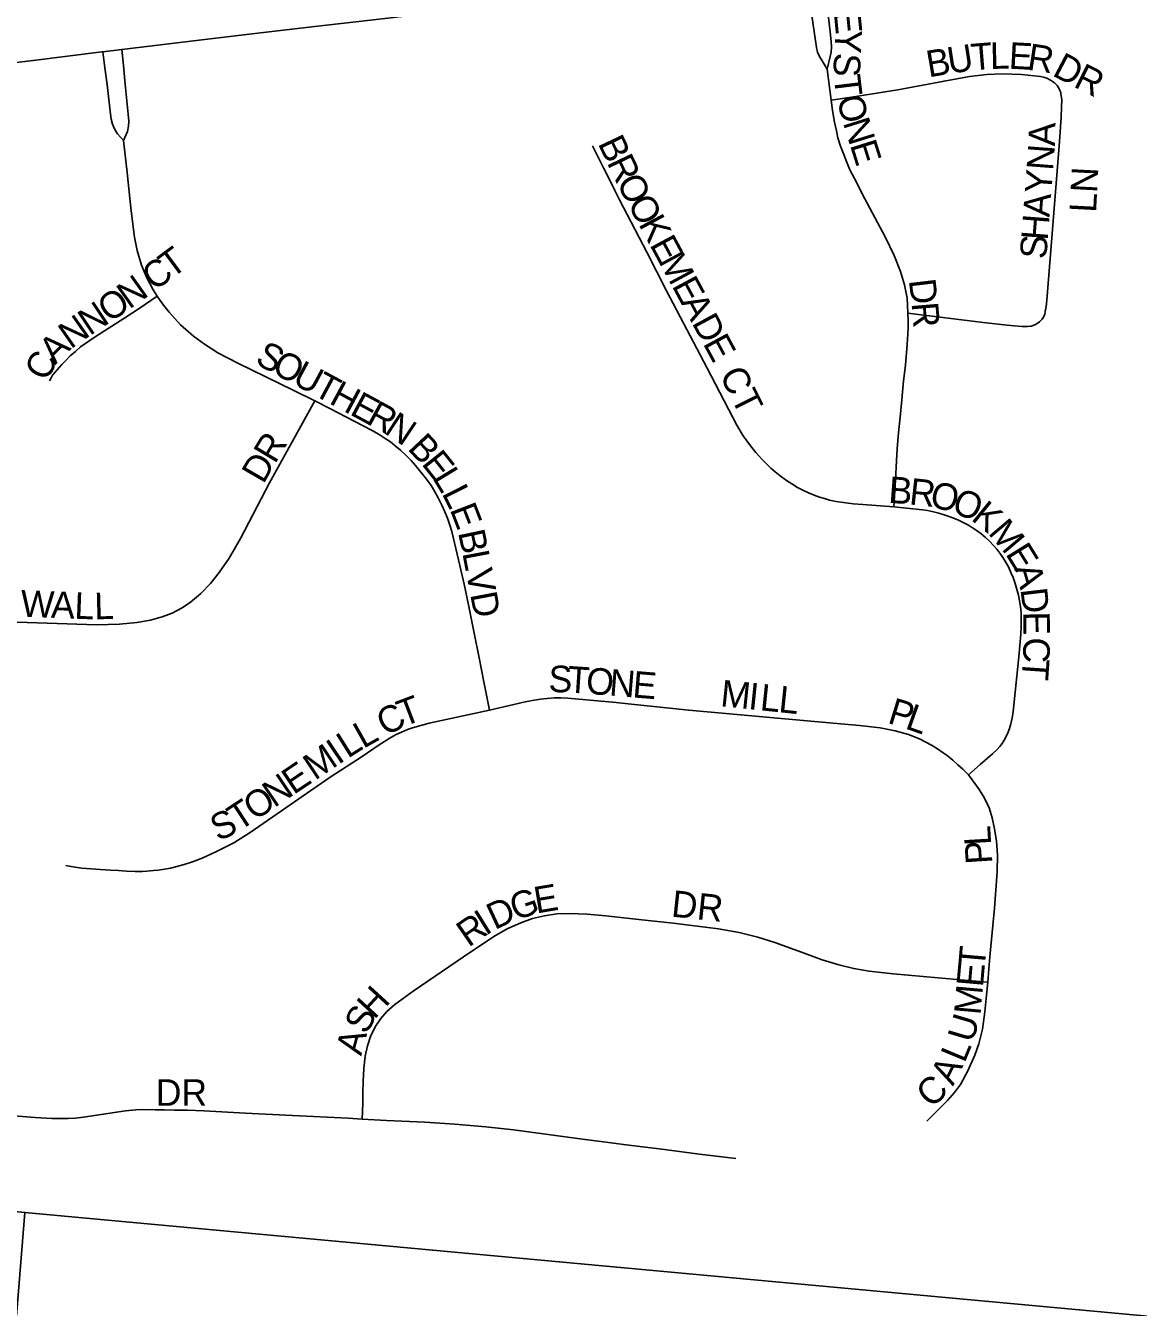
# Model space of a CAD drawing. Extents: x 1410790 to 1770854, y 448063 to 770588.
# Drawn here: x 1533521 to 1535615, y 623939 to 626352 of the extents above; entities that cross this region are included whole.
import ezdxf

# ---------------------------------------------------------------- set-up
doc = ezdxf.new("R2010")
doc.units = 0
for name, color, linetype in [('GM_X_City_Street', 7, 'Continuous'), ('GM_X_City_Street_Text', 7, 'Continuous'), ('GM_X_Section', 7, 'Continuous')]:
    doc.layers.add(name, color=color, linetype=linetype)

msp = doc.modelspace()

# ---------------------------------------------------------------- linework, layer by layer
at = {"layer": 'GM_X_City_Street'}
for points in [[(1533701.9, 626307.1), (1533847.4, 626324.6), (1533973.4, 626339.8), (1534064.8, 626350.3), (1534191.7, 626365), (1534370.8, 626386.1), (1534572.5, 626410.2), (1534852.3, 626445.2), (1534986, 626461.5)], [(1535029.1, 626269.9), (1535019.4, 626285.6), (1535014.3, 626294.1), (1535010.9, 626302.1), (1535008.9, 626311), (1534997.9, 626388.2), (1534994.2, 626411), (1534986, 626461.5)], [(1535029.1, 626269.9), (1535034.7, 626294.1), (1535036.4, 626302.1), (1535037.2, 626312.3), (1535036.8, 626321.2), (1535035.3, 626334.6), (1535029.3, 626389.5), (1535026.5, 626411.6), (1535019.4, 626465.6)], [(1531835.1, 626103.2), (1531898.6, 626107.6), (1532111.8, 626122.9), (1532158.1, 626126.7), (1532203.1, 626131), (1532315.7, 626142.8), (1532528.9, 626168.1), (1532715.4, 626190.9), (1532868.2, 626209.6), (1533011.4, 626226.5), (1533208.5, 626248.7), (1533288.3, 626257.8), (1533401.2, 626270.8), (1533534.9, 626286.4), (1533663.8, 626302.5), (1533665.9, 626302.8)], [(1533665.9, 626302.8), (1533701.9, 626307.1)], [(1533705, 626135.6), (1533693.5, 626148), (1533690.5, 626153), (1533687.6, 626157.9), (1533683.9, 626166.6), (1533681.4, 626176.1), (1533680.4, 626185.3), (1533674, 626241.1), (1533669.9, 626272.6), (1533665.9, 626302.8)], [(1533705, 626135.6), (1533712.1, 626152.6), (1533714.1, 626162.9), (1533714.9, 626172.4), (1533713.7, 626185.3), (1533707.1, 626247.8), (1533704.5, 626276.8), (1533701.9, 626307.1)], [(1535036.8, 626211.8), (1535029.1, 626269.9)], [(1535036.8, 626211.8), (1535075.1, 626217.4), (1535162.2, 626231.2), (1535249, 626247.5), (1535297.1, 626256.4), (1535329.5, 626260.2), (1535358.8, 626261.4), (1535394.7, 626259.8), (1535430.4, 626256.3), (1535436.3, 626255.1), (1535442.4, 626253.2), (1535449.6, 626249.1), (1535456.6, 626244.4), (1535462.2, 626239.2)], [(1535428.8, 625794.1), (1535433.7, 625799.1), (1535436.4, 625803.2), (1535438.4, 625808.8), (1535439.6, 625814), (1535441.1, 625823.1), (1535442.4, 625835.1), (1535454.2, 625984), (1535466.5, 626134), (1535469.4, 626179.8), (1535470, 626198.7), (1535470.5, 626213.1), (1535469.7, 626219.8), (1535469.1, 626223.1), (1535468.5, 626226.2), (1535467.2, 626229.6), (1535465.9, 626232.8), (1535462.2, 626239.2)], [(1535181.1, 625810.7), (1535180.4, 625825.5), (1535179.3, 625838.9), (1535174.3, 625864.2), (1535166.9, 625888.9), (1535154.9, 625919), (1535138, 625954.2), (1535094.7, 626035.4), (1535087.7, 626049.8), (1535080.5, 626064.3), (1535072, 626080.4), (1535065.6, 626096.1), (1535060.1, 626109.6), (1535054.1, 626125.3), (1535049.1, 626140.6), (1535046.5, 626153.7), (1535043.1, 626170.3), (1535039.3, 626191.9), (1535036.8, 626211.8)], [(1533768.1, 625842.7), (1533760.4, 625854.4), (1533748.5, 625877.3), (1533738.8, 625901.1), (1533730.6, 625928.9), (1533725.7, 625953.5), (1533722, 625978.3), (1533718.3, 626009), (1533711.5, 626075.4), (1533705, 626135.6)], [(1535154.7, 625446), (1535096.2, 625450.4), (1535078, 625451.9), (1535064.1, 625453.4), (1535046.1, 625456.2), (1535033.5, 625458.9), (1535023.7, 625461.8), (1535014.4, 625464.5), (1535004.4, 625468), (1534994, 625472.3), (1534983.1, 625477.7), (1534973.4, 625482.8), (1534962.8, 625489.2), (1534952.6, 625495.8), (1534940.8, 625504.3), (1534931.1, 625512), (1534922.8, 625519.2), (1534906.1, 625535.6), (1534895, 625548.3), (1534884.7, 625560.9), (1534871, 625579.8), (1534859.1, 625599.9), (1534802.9, 625707.4), (1534726.9, 625852.5), (1534689.7, 625925.5), (1534638, 626024.2), (1534629.2, 626041.9), (1534619.3, 626062.2), (1534608.9, 626083.1), (1534587.7, 626125.8)], [(1533565.6, 625683.2), (1533568.3, 625688.7), (1533571.4, 625694), (1533579.8, 625704.3), (1533588.5, 625713.8), (1533596.1, 625721.8), (1533604.3, 625730.1), (1533614.3, 625738.7), (1533624, 625747), (1533653.1, 625767.4), (1533705.5, 625800.7), (1533734.1, 625819.6), (1533768.1, 625842.7)], [(1534064.6, 625645.4), (1534025.5, 625665), (1533919.9, 625716.7), (1533882.3, 625736.2), (1533856.9, 625752.1), (1533836.2, 625767.6), (1533812.2, 625789), (1533790.8, 625812.6), (1533778.3, 625828.2), (1533768.1, 625842.7)], [(1535154.7, 625446), (1535157.7, 625496.2), (1535159.8, 625532.6), (1535160.9, 625555.8), (1535163.3, 625585.6), (1535166.3, 625614.8), (1535169.8, 625647.5), (1535172.8, 625683.3), (1535176.4, 625713.1), (1535179.9, 625751.8), (1535181.7, 625782.1), (1535181.6, 625797.7), (1535181.1, 625810.7)], [(1535181.1, 625810.7), (1535322.9, 625792.9), (1535367.8, 625788.3), (1535395.5, 625785.9), (1535406, 625785.4), (1535412.9, 625786.2), (1535419.9, 625788.8), (1535424.4, 625791.5), (1535428.8, 625794.1)], [(1533204.5, 625242.5), (1533244.4, 625241), (1533287.1, 625239.6), (1533362.6, 625236), (1533447.9, 625231.1), (1533654.5, 625224.2), (1533697.1, 625225.2), (1533729.8, 625228.4), (1533755.7, 625232.9), (1533777.8, 625239), (1533796.2, 625246.1), (1533813.6, 625255.1), (1533829.9, 625266.3), (1533850.1, 625283.1), (1533868.5, 625301.8), (1533885, 625322.2), (1533903.5, 625349.3), (1533925, 625386.2), (1533979.3, 625491.1), (1534064.6, 625645.4)], [(1534393.6, 625063.5), (1534382.9, 625116.8), (1534373.9, 625161.6), (1534364.6, 625208.1), (1534354.5, 625258.6), (1534346, 625300.5), (1534337.7, 625335.5), (1534322.4, 625399.4), (1534319, 625411.8), (1534314.4, 625424.9), (1534309.4, 625437), (1534303.9, 625449.4), (1534296.9, 625463), (1534289.8, 625475.8), (1534283.6, 625486.2), (1534275.2, 625498.1), (1534254.4, 625524), (1534245.9, 625533.4), (1534236.2, 625543.4), (1534226.3, 625552.8), (1534216.2, 625561.2), (1534207.2, 625568.3), (1534197.3, 625574.9), (1534185.6, 625582.4), (1534171.6, 625590.2), (1534092.9, 625631.1), (1534064.6, 625645.4)], [(1535295.1, 624941.9), (1535317.1, 624961.3), (1535340.1, 624981.1), (1535348.8, 624989.4), (1535353.9, 624995), (1535358.1, 625000.7), (1535362.2, 625007.1), (1535366, 625014), (1535369.2, 625020.9), (1535371.9, 625028.6), (1535374.5, 625037.4), (1535376.9, 625048.1), (1535378.9, 625060.9), (1535381, 625079), (1535389.7, 625164), (1535393.4, 625206.3), (1535394.2, 625221.1), (1535394.3, 625235.4), (1535393.9, 625246.8), (1535392.9, 625257.8), (1535391.2, 625268.9), (1535389, 625279.9), (1535382.9, 625301.6), (1535378.9, 625312.8), (1535374.9, 625322.6), (1535370.1, 625332.9), (1535364.8, 625342.6), (1535359.9, 625350.8), (1535354.3, 625358.7), (1535348.4, 625366.5), (1535342.2, 625373.5), (1535334.3, 625381.4), (1535326.2, 625389.2), (1535318.5, 625395.7), (1535311.2, 625401.2), (1535302.8, 625406.8), (1535295.1, 625411.4), (1535285, 625416.7), (1535274.9, 625421.4), (1535263.5, 625426), (1535250.8, 625430.6), (1535239.5, 625434.1), (1535229.2, 625436.7), (1535218.1, 625439.1), (1535208.2, 625440.7), (1535154.7, 625446)], [(1534393.6, 625063.5), (1534439.1, 625074), (1534460.7, 625079), (1534474.4, 625081.7), (1534489.5, 625083.8), (1534501.9, 625085.3), (1534515.1, 625086.5), (1534527.9, 625086.8), (1534540.9, 625085.9), (1534631.9, 625077.7), (1534654.6, 625075.5), (1534769, 625063.5), (1534991.6, 625043.1), (1535089.6, 625034.6), (1535128.5, 625030), (1535157.1, 625024.4), (1535181.9, 625017.3), (1535202.8, 625009.1), (1535225.7, 624997.2), (1535236.7, 624990.5), (1535247.5, 624983.3), (1535254.9, 624977.9), (1535265.3, 624969.5), (1535275, 624960.6), (1535284.3, 624952.3), (1535295.1, 624941.9)], [(1533595.9, 624770.7), (1533613.4, 624767.9), (1533626.3, 624766.1), (1533644.1, 624764.4), (1533661.6, 624763.4), (1533680.5, 624762.3), (1533695.1, 624761.3), (1533710.1, 624760.2), (1533726.9, 624759.9), (1533740.5, 624759.9), (1533748.9, 624760.2), (1533761.1, 624761.3), (1533769.8, 624762.3), (1533781.7, 624763.8), (1533793.2, 624765.9), (1533805.3, 624768.8), (1533818.6, 624772.7), (1533834.4, 624778), (1533852.8, 624785), (1533879.9, 624797.2), (1533912.1, 624813.9), (1533942.9, 624833.1), (1534093.4, 624937.3), (1534153.8, 624976), (1534186.2, 624998.4), (1534207.9, 625012.2), (1534218, 625017.7), (1534227.8, 625022.2), (1534239, 625027.1), (1534248.7, 625030.2), (1534279.8, 625038.7), (1534393.6, 625063.5)], [(1535331.3, 624551.3), (1535333.3, 624576.7), (1535335.1, 624599.1), (1535344, 624690.5), (1535348.8, 624758.9), (1535349.3, 624791.2), (1535347.5, 624816.9), (1535344, 624840.2), (1535339.7, 624860.9), (1535333.7, 624879.4), (1535329.1, 624890.4), (1535322.7, 624901.8), (1535314.1, 624915.7), (1535295.1, 624941.9)], [(1534153.7, 624293.7), (1534154.9, 624323.2), (1534154.9, 624342.3), (1534155.7, 624364.9), (1534156.9, 624388.7), (1534159.5, 624412), (1534163.7, 624431.7), (1534170.3, 624450.9), (1534179.4, 624469.1), (1534188.9, 624483.1), (1534200.2, 624495.8), (1534215.4, 624509.1), (1534250.1, 624534.3), (1534358.1, 624608.4), (1534404.7, 624639.3), (1534427.9, 624652.2), (1534452.2, 624663.2), (1534474.2, 624670.9), (1534496.9, 624676.5), (1534520.1, 624680), (1534543.5, 624680.8), (1534577.3, 624679.1), (1534612.5, 624676.2), (1534674.3, 624669), (1534739.5, 624662.7), (1534824.4, 624652), (1534863.4, 624644.8), (1534898.7, 624636.2), (1534930.3, 624626.3), (1534973.6, 624610.3), (1535019.6, 624593.2), (1535050.7, 624583.7), (1535079.1, 624576.9), (1535107.9, 624572), (1535153.4, 624567.2), (1535294.1, 624554.6), (1535331.3, 624551.3)], [(1535216.5, 624289.4), (1535255.3, 624328.3), (1535268.4, 624343.5), (1535279.8, 624359), (1535293.8, 624384.4), (1535307.1, 624413.8), (1535314.4, 624435), (1535321.1, 624463.1), (1535325.5, 624495.2), (1535329.1, 624526.8), (1535331.3, 624551.3)], [(1533465.4, 624302.2), (1533538.5, 624296.7), (1533570, 624294.8), (1533588.3, 624294.8), (1533600.8, 624294.8), (1533614.4, 624295.6), (1533629.2, 624297.5), (1533708.2, 624309.3), (1533727.9, 624310.9), (1533740.2, 624311.5), (1533764.1, 624311.1), (1533782.2, 624310.8), (1533800.1, 624310.2), (1533825.4, 624310.4), (1533855.9, 624309.3), (1533934.6, 624305), (1534023, 624300.1), (1534127.8, 624295.1), (1534153.7, 624293.7)], [(1534153.7, 624293.7), (1534199.9, 624291.2), (1534272, 624287.6), (1534328.5, 624284.3), (1534386.5, 624279.2), (1534438.7, 624273.3), (1534503.7, 624264.5), (1534568.7, 624255.9), (1534608.2, 624251), (1534650.6, 624245.3), (1534717.6, 624237.1), (1534788.8, 624227.5), (1534856.9, 624219.3)]]:
    msp.add_lwpolyline(points, dxfattribs=at)
at = {"layer": 'GM_X_Section'}
for points in [[(1538608.3, 628894), (1538160.1, 623689.3), (1533518.9, 624117.7), (1532828.2, 624183.7), (1533261.2, 629430.7)], [(1533518.9, 624117.7), (1538160.1, 623689.3), (1538515.5, 623663.1), (1538237.3, 619727), (1533190.3, 620044.5)]]:
    msp.add_lwpolyline(points, close=True, dxfattribs=at)

# ---------------------------------------------------------------- texts
at = {"layer": 'GM_X_City_Street_Text'}
for s, rotation, p in [('E', 275.5764, (1535041.3, 626378.6)), ('Y', 267.4748, (1535044.7, 626345.4)), ('U', 8.7761, (1535259, 626261)), ('T', 4.6218, (1535301.5, 626267.6)), ('L', 0.9562, (1535335.8, 626270.4)), ('E', 356.993, (1535370.1, 626271)), ('R', 351.3702, (1535403.9, 626269.3)), ('S', 266.7474, (1535042.7, 626301.6)), ('B', 9.5881, (1535220.1, 626254.4)), ('D', 332.1397, (1535450.8, 626259)), ('R', 333.3807, (1535490.7, 626237.9)), ('T', 276.9411, (1535041.1, 626256.8)), ('O', 284.4605, (1535046.6, 626214.8)), ('N', 287.3589, (1535058.4, 626169.5)), ('A', 88.2814, (1535457.5, 626124.6)), ('B', 295.3918, (1534596.8, 626130.4)), ('E', 287.4241, (1535071.5, 626127.5)), ('N', 85.6248, (1535454, 626078.2)), ('R', 295.5276, (1534613.8, 626094.5)), ('O', 297.3809, (1534631.6, 626057.2)), ('Y', 85.6357, (1535450.7, 626034.4)), ('LN', 86.9884, (1535535, 625999.2)), ('O', 298.3116, (1534652.3, 626017.3)), ('A', 85.6348, (1535447.3, 625990.5)), ('K', 298.3464, (1534673.2, 625978.6)), ('H', 85.6248, (1535444, 625946.6)), ('E', 298.3565, (1534694.1, 625939.8)), ('S', 85.638, (1535441.3, 625911.5)), ('T', 36.5315, (1533794.8, 625874.6)), ('M', 298.3575, (1534710.8, 625908.8)), ('C', 36.5302, (1533763, 625851.1)), ('N', 35.4068, (1533715.6, 625817.1)), ('E', 298.3368, (1534735.9, 625862.4)), ('D', 276.759, (1535182.7, 625872.8)), ('N', 33.7386, (1533641.1, 625767.3)), ('O', 33.7143, (1533677.7, 625791.8)), ('A', 298.3464, (1534752.6, 625831.4)), ('N', 35.0117, (1533605.3, 625742.2)), ('D', 298.3541, (1534773.5, 625792.7)), ('R', 274.7778, (1535187.8, 625829.6)), ('A', 45.0386, (1533576, 625712.6)), ('E', 298.3368, (1534794.4, 625753.9)), ('C', 63.9237, (1533561.1, 625680.6)), ('S', 331.7363, (1533950.3, 625716.7)), ('O', 331.7404, (1533981.3, 625700)), ('U', 331.7404, (1534020.1, 625679.2)), ('T', 331.736, (1534058.8, 625658.4)), ('CT', 296.5651, (1534825.5, 625695)), ('H', 331.7404, (1534089.8, 625641.7)), ('E', 331.736, (1534128.6, 625620.9)), ('R', 331.2403, (1534159.5, 625604.2)), ('N', 326.419, (1534193.2, 625585.8)), ('R', 59.0966, (1533989.7, 625525.4)), ('B', 313.2653, (1534237.8, 625555)), ('D', 60.0409, (1533967.9, 625487.5)), ('E', 308.6022, (1534264.2, 625527)), ('L', 301.348, (1534285.2, 625500.8)), ('B', 355.7214, (1535143.2, 625453.8)), ('R', 353.8194, (1535182.2, 625450.8)), ('O', 346.8145, (1535220, 625446.9)), ('L', 296.8705, (1534303, 625471.7)), ('O', 337.3827, (1535260.8, 625437.5)), ('E', 291.1317, (1534318.4, 625441.5)), ('K', 320.9136, (1535298.1, 625422.5)), ('M', 310.216, (1535330.5, 625396.5)), ('B', 281.9743, (1534334.1, 625398)), ('E', 301.7042, (1535363.5, 625357.8)), ('L', 280.7741, (1534342.2, 625359.5)), ('V', 280.7526, (1534348.8, 625324.9)), ('A', 286.7034, (1535380.5, 625331)), ('W', 357.7971, (1533510.5, 625239.5)), ('A', 357.7919, (1533567.7, 625237.3)), ('L', 357.7881, (1533611.6, 625235.6)), ('L', 1.5009, (1533650.3, 625234.2)), ('D', 280.7633, (1534357, 625281.7)), ('D', 276.7482, (1535392.7, 625291.1)), ('E', 271.0382, (1535397.8, 625248.7)), ('C', 269.065, (1535398.4, 625200.7)), ('T', 265.9942, (1535397.8, 625161.9)), ('S', 359.0711, (1534504.4, 625097.4)), ('T', 356.2268, (1534539, 625096.8)), ('O', 355.515, (1534573.9, 625094.5)), ('N', 355.3398, (1534617.8, 625091.1)), ('E', 355.349, (1534661.6, 625087.5)), ('M', 354.1435, (1534826.9, 625070.9)), ('I', 354.1328, (1534879.4, 625065.5)), ('L', 354.1485, (1534901.3, 625063.3)), ('L', 354.1426, (1534936.3, 625059.7)), ('T', 20.7767, (1534231.4, 625031.4)), ('P', 342.8049, (1535140.9, 625039.8)), ('C', 28.0968, (1534198, 625013.5)), ('L', 340.3554, (1535173.9, 625029.6)), ('L', 29.4128, (1534156, 624990.1)), ('L', 32.114, (1534126.7, 624971.7)), ('M', 33.9073, (1534065, 624930.2)), ('I', 33.8962, (1534108.8, 624959.7)), ('E', 33.8795, (1534024.7, 624903.2)), ('N', 33.9083, (1533988.2, 624878.7)), ('O', 33.9083, (1533951.7, 624854.1)), ('T', 33.3283, (1533921.9, 624834.5)), ('S', 24.6282, (1533882.6, 624815.8)), ('L', 93.2253, (1535337.8, 624809.9)), ('P', 93.7041, (1535340.1, 624774.9)), ('G', 18.3658, (1534441.8, 624667.1)), ('E', 9.5522, (1534481.6, 624680.4)), ('DR', 353.9826, (1534734.4, 624674.9)), ('D', 24.9568, (1534403.3, 624649.1)), ('R', 34.5523, (1534354, 624616)), ('I', 32.0772, (1534386.1, 624638.2)), ('T', 84.9684, (1535325.3, 624576.2)), ('E', 84.9539, (1535322.1, 624541.1)), ('H', 47.5433, (1534176.6, 624479.6)), ('M', 84.901, (1535317.5, 624488.5)), ('S', 62.1886, (1534162.1, 624451.2)), ('U', 73.3677, (1535302.8, 624435.5)), ('A', 75.3065, (1534152.1, 624411.5)), ('L', 67.427, (1535287.4, 624397.7)), ('A', 63.1301, (1535265.8, 624354.8)), ('DR', 0, (1533765.5, 624318.6)), ('C', 42.8274, (1535225.1, 624312.5))]:
    msp.add_text(s, height=50, rotation=rotation, dxfattribs=at).set_placement(p)

doc.saveas('drawing.dxf')
